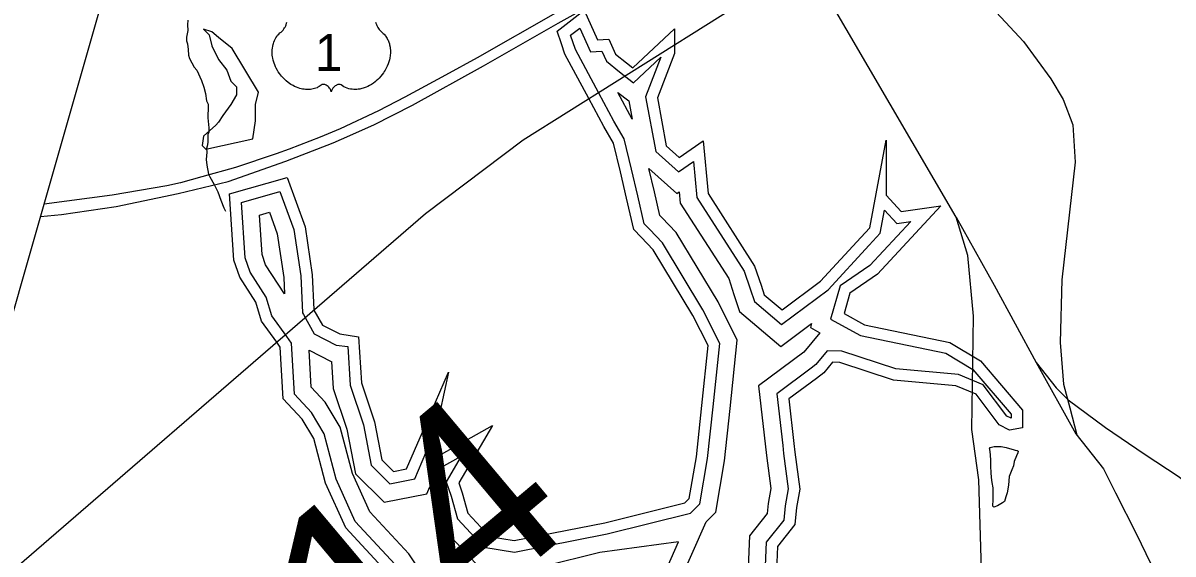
# Model space of a CAD drawing. Extents: x 2001466 to 2224147, y 644118 to 847247.
# Drawn here: x 2004928 to 2011540, y 687543 to 690599 of the extents above; entities that cross this region are included whole.
import ezdxf

# ---------------------------------------------------------------- set-up
doc = ezdxf.new("R2010")
doc.units = 0
for name, color, linetype in [('Exist Boundary Political CountyLine', 7, 'Continuous'), ('Exist Hydrographic Buffer Line', 7, 'Continuous'), ('Exist Hydrographic Lake Shore', 7, 'Continuous'), ('Exist Hydrographic Misc Water Feature', 7, 'Continuous'), ('Exist Railroad Siding', 7, 'Continuous'), ('Exist Road Non-System Type 51', 7, 'Continuous'), ('Exist Road Primary US Divided Attributed', 7, 'Continuous'), ('Exist Road Primary US Shield CELL', 7, 'Continuous'), ('Exist Road Primary US Shield Number Label', 7, 'Continuous'), ('Exist Road Primary US Structure NCDOT Private Pedestrian Number Label', 7, 'Continuous'), ('Exist Utilities Electrical Transmission Line', 7, 'Continuous')]:
    doc.layers.add(name, color=color, linetype=linetype)

msp = doc.modelspace()

# ---------------------------------------------------------------- linework, layer by layer
at = {"layer": 'Exist Boundary Political CountyLine'}
msp.add_lwpolyline([(2025347, 667357.1), (2005827.3, 675323.1), (2003947.8, 676045.5), (2001465.7, 677002.8), (2006817.6, 695750.4), (2007499.4, 697710.6)], dxfattribs=at)
at = {"layer": 'Exist Hydrographic Buffer Line'}
for points in [[(2008075.7, 690528.6), (2008128.5, 690569.2), (2008190.6, 690432.1), (2008255.1, 690437.3)], [(2008239, 690195.2), (2008104.1, 690446.2), (2008075.7, 690528.6)], [(2008255.1, 690437.3), (2008281.8, 690378.6), (2008357.3, 690317.2), (2008437.5, 690254.8), (2008595.1, 690402.2)], [(2008595.1, 690402.2), (2008507.4, 690174), (2008566, 689858.1), (2008695.9, 689741.9), (2008783.8, 689802.2), (2008802.7, 689594.5), (2009074.6, 689170.5), (2009108.7, 689068.1)], [(2008462.4, 689604.5), (2008426.6, 689757.5), (2008384.9, 689932.5), (2008325.5, 690034.4), (2008239, 690195.2)], [(2008348.6, 690199.3), (2008411.7, 690150.2)], [(2008431.1, 690045.9), (2008348.6, 690199.3)], [(2008411.7, 690150.2), (2008431.1, 690045.9)], [(2008558.2, 689626.9), (2008526.8, 689761.1)], [(2008526.8, 689761.1), (2008687.8, 689617), (2008701, 689626), (2008706.9, 689561.6), (2008985.2, 689127.7), (2009015.4, 689037)], [(2006445.1, 688793.5), (2006358.9, 688913), (2006326.4, 689020.2), (2006233.9, 689164.3), (2006205.3, 689247.5), (2006184.6, 689566), (2006405.5, 689629.2), (2006486, 689409.5), (2006524.9, 689143.7), (2006534.4, 688931.1), (2006540.3, 688920.6)], [(2008529.6, 689412.1), (2008500.1, 689443.2), (2008462.4, 689604.5)], [(2008600.9, 689479.9), (2008589.8, 689491.6), (2008558.2, 689626.9)], [(2006431, 689039.5), (2006323.1, 689207.5), (2006302.7, 689267), (2006288, 689493.2), (2006344.6, 689509.4), (2006390.1, 689385.2), (2006426.8, 689134.3), (2006431, 689039.5)], [(2009792.5, 689319.3), (2009856.7, 689388.9), (2009881.4, 689520.9), (2009951.6, 689444.3), (2010031.8, 689455.4), (2009797.2, 689202.8), (2009625.7, 689085.2), (2009570.9, 688894.9), (2009742.2, 688800), (2010233, 688698.4), (2010389.3, 688604.4), (2010608.7, 688347.1), (2010608.7, 688323.8), (2010583.9, 688336.7), (2010448.9, 688515.8), (2010306.2, 688574.8), (2009945.9, 688608.5), (2009635.4, 688710.7), (2009551.8, 688712.4), (2009486.7, 688632.6), (2009459.3, 688612.2)], [(2008993.4, 688379.2), (2009034.7, 688772.7), (2008923.8, 688994.7), (2008682.9, 689393.5), (2008600.9, 689479.9)], [(2008895.6, 688389.5), (2008933.9, 688754.4), (2008837.5, 688947.1), (2008604.2, 689333.5), (2008529.6, 689412.1)], [(2009108.7, 689068.1), (2009133, 688995.4), (2009289.3, 688863.1), (2009556.4, 689063.5), (2009792.5, 689319.3)], [(2009015.4, 689037), (2009048.3, 688938.1), (2009285.6, 688737.3), (2009460.9, 688868.8)], [(2006540.3, 688920.6), (2006601.7, 688810.6), (2006729.3, 688745.3), (2006795.2, 688735.9), (2006809.3, 688514.6), (2006885.7, 688285.9), (2006930.7, 688053.1), (2007036.8, 687947.1), (2007179.9, 687975.5), (2007244.2, 688125), (2007316.4, 688033), (2007448, 688106.5), (2007361.1, 687958.3), (2007390.6, 687876), (2007425.7, 687744.5), (2007578.2, 687582.4), (2007753.5, 687553.2), (2008286.4, 687658.2), (2008766.4, 687777.3)], [(2009460.9, 688868.8), (2009454.6, 688846.8), (2009509.5, 688816.3)], [(2007273.3, 686710.6), (2007283.8, 686936), (2007182.8, 687103.6), (2007181.7, 687312), (2007068, 687482.5), (2006838.6, 687729.3), (2006728.4, 687972.7), (2006660.4, 688233.8), (2006586, 688357.4), (2006488.5, 688462.1), (2006471.8, 688756.5), (2006445.1, 688793.5)], [(2009509.5, 688816.3), (2009418.1, 688704.3)], [(2007370.8, 686687.9), (2007383.5, 686961.2), (2007281.1, 687131.2), (2007280, 687342.1), (2007145.5, 687543.7), (2006921.6, 687784.5), (2006821.6, 688005.7), (2006752.1, 688272.4), (2006665, 688417), (2006584.8, 688503.1), (2006572.7, 688714.9)], [(2006572.7, 688714.9), (2006699.1, 688650.2), (2006702.1, 688649.8), (2006711.9, 688495.5), (2006790.3, 688260.9), (2006839.8, 688004.8), (2007004.4, 687840.3), (2007249.8, 687889.1), (2007267, 687929.1), (2007296.6, 687846.7), (2007337, 687695.1), (2007529.2, 687490.8), (2007755, 687453.2), (2007821.6, 687466.3)], [(2009418.1, 688704.3), (2009157.4, 688510.2), (2009203.4, 688108.9)], [(2009459.3, 688612.2), (2009261.6, 688465.1), (2009295.8, 688167)], [(2008766.4, 687777.3), (2008819.5, 687830.8), (2008864.3, 688092), (2008895.6, 688389.5)], [(2008855.5, 687727.3), (2008911.2, 687783.6), (2008961.9, 688078.5), (2008993.4, 688379.2)], [(2009295.8, 688167), (2009301.1, 688120.8), (2009327.7, 687917.1), (2009309.1, 687819.2), (2009302.5, 687737.3), (2009201.6, 687610.3), (2009193.6, 687427.8), (2009069.6, 687280.4), (2009039.5, 686905.7), (2009174.5, 686832.2), (2009339.6, 686873.7), (2009537.5, 686976), (2009276.3, 686712.1)], [(2009203.4, 688108.9), (2009228.1, 687920), (2009211.5, 687832.4), (2009206.8, 687775.1), (2009104.6, 687646.5), (2009096.7, 687465.5), (2008974, 687319.7), (2008936.3, 686849.9), (2009155.8, 686730.3), (2009184.3, 686759.2)], [(2008035.5, 686448.5), (2008299.7, 686537.2), (2008317.5, 686549.6), (2008400.5, 686503.3), (2008694.4, 686506.9), (2008751.3, 687248), (2008693.2, 687333.1), (2008691.3, 687356.6), (2008855.5, 687727.3)], [(2007872.7, 686497.7), (2008255.1, 686626.1), (2008311.9, 686665.5), (2008425.6, 686602), (2008603.2, 686604.2), (2008650.6, 687221), (2008597.3, 687299), (2008591.1, 687373.5), (2008697.2, 687613), (2008244, 687550.5), (2007921.1, 687470.8), (2007903, 687302.8), (2007710, 687044.1), (2007676.1, 686975.3), (2007685.3, 686690.7), (2007790.7, 686532.2), (2007872.7, 686497.7)]]:
    msp.add_lwpolyline(points, dxfattribs=at)
at = {"layer": 'Exist Hydrographic Lake Shore'}
msp.add_line((2008023.6, 690478.5), (2007998.4, 690551.9), dxfattribs=at)
for points in [[(2007998.4, 690551.9), (2008154.1, 690671.8), (2008231.3, 690501.2), (2008295.8, 690506.4)], [(2005979.1, 689872.3), (2006249.7, 689932.4), (2006265.4, 690034.8), (2006265.4, 690129.3), (2006281.2, 690200.2), (2006131.6, 690452.3), (2006052.8, 690515.3), (2006013.5, 690546.8), (2005966.2, 690562.5), (2005997.7, 690531), (2006013.5, 690468), (2006052.8, 690389.3), (2006100.1, 690326.2), (2006123.7, 690263.2), (2006155.2, 690231.7), (2006155.2, 690184.5), (2006123.7, 690129.3), (2006076.5, 690066.3), (2006052.8, 690027), (2006037.1, 690011.2), (2005966.2, 689948.2), (2005958.4, 689893.1), (2005979.1, 689872.3)], [(2008295.8, 690506.4), (2008335.1, 690419.8), (2008398.1, 690368.6), (2008433.6, 690341), (2008673.7, 690565.5), (2008673.7, 690476.6)], [(2008181.2, 690164.2), (2008043.8, 690419.8), (2008023.6, 690478.5)], [(2008673.7, 690476.6), (2008673.7, 690423.7), (2008575.3, 690167.7), (2008626.5, 689892.1), (2008701.3, 689825.1), (2008839, 689919.6), (2008866.6, 689616.4), (2009134.3, 689199), (2009171, 689088.9)], [(2008398.5, 689589.6), (2008362.7, 689742.4), (2008323.3, 689907.8), (2008268.2, 690002.3), (2008181.2, 690164.2)], [(2009744.3, 689363.8), (2009795.7, 689419.5), (2009890.1, 689923.6), (2009890.1, 689608.5), (2009976.8, 689514), (2010205.1, 689545.5), (2009840.3, 689152.8), (2009682.3, 689044.4), (2009648.4, 688927), (2009765.3, 688862.3), (2010257.2, 688760.4), (2010432.3, 688655.1), (2010674.3, 688371.3), (2010674.3, 688269.6), (2010599.2, 688254.7), (2010540.4, 688285.4), (2010407.3, 688462), (2010290.2, 688510.4), (2009932.4, 688543.9), (2009624.2, 688645.3), (2009582.4, 688646.1), (2009532.4, 688584.8), (2009490, 688553.3)], [(2006387.3, 688761.4), (2006299.3, 688883.5), (2006266.3, 688992.4), (2006174.4, 689135.5), (2006140.4, 689234.5), (2006115.7, 689614.6), (2006446.1, 689709), (2006549.9, 689425.7), (2006590.3, 689149.9), (2006599.3, 688949.6), (2006601.1, 688946.4)], [(2008482, 689366.9), (2008440.2, 689410.9), (2008398.5, 689589.6)], [(2008830.3, 688396.4), (2008866.6, 688742.2), (2008780, 688915.5), (2008551.7, 689293.5), (2008482, 689366.9)], [(2009171, 689088.9), (2009189.4, 689033.6), (2009291.8, 688947), (2009512.2, 689112.4), (2009744.3, 689363.8)], [(2006601.1, 688946.4), (2006649.3, 688860), (2006749.4, 688808.8), (2006857.2, 688793.4), (2006874.3, 688527.3), (2006949.3, 688302.6), (2006991.4, 688085.3), (2007058.4, 688018.3), (2007133.2, 688033.1), (2007224.3, 688244.6), (2007374.6, 688588.6), (2007299.3, 688243), (2007299.3, 688161), (2007333.4, 688117.7), (2007626.5, 688281.4), (2007433.2, 687951.6), (2007453.3, 687895.5), (2007484.8, 687777.4), (2007610.8, 687643.5), (2007752.5, 687619.9), (2008272.2, 687722.3), (2008732.8, 687836.5)], [(2007208.3, 686725.7), (2007217.3, 686919.1), (2007117.3, 687085.2), (2007116.2, 687292), (2007016.4, 687441.7), (2006783.2, 687692.5), (2006666.3, 687950.8), (2006599.3, 688208.1), (2006533.3, 688317.7), (2006424.4, 688434.7), (2006407.4, 688733.7), (2006387.3, 688761.4)], [(2009490, 688553.3), (2009331.1, 688435), (2009360.6, 688178.3)], [(2008732.8, 687836.5), (2008758.3, 687862.3), (2008799.3, 688101), (2008830.3, 688396.4)], [(2009360.6, 688178.3), (2009366.3, 688128.8), (2009394.1, 687915.2), (2009374.3, 687810.4), (2009366.3, 687712.1), (2009266.2, 687586.2), (2009258.2, 687402.6), (2009133.3, 687254.3), (2009108.3, 686943), (2009183.4, 686902.1), (2009316.2, 686935.5), (2009658.3, 687112.3), (2009600.2, 686946.1), (2009337.6, 686680.8)]]:
    msp.add_lwpolyline(points, dxfattribs=at)
at = {"layer": 'Exist Hydrographic Misc Water Feature'}
for points in [[(2005876.3, 690614.7), (2005874.2, 690588.7), (2005876.3, 690554.7), (2005868.3, 690516.7), (2005868.3, 690496.7), (2005874.2, 690478.7), (2005878.3, 690446.7), (2005880.4, 690412.7), (2005886.3, 690394.7), (2005912.4, 690344.7), (2005928.4, 690326.8), (2005954.6, 690266.8), (2005968.6, 690228.8), (2005976.5, 690192.8), (2005982.5, 690150.8), (2005992.5, 690130.8), (2005992.5, 690102.8), (2005990.5, 690070.8), (2005990.7, 690052.8), (2005996.6, 689994.8), (2005996.6, 689970.9), (2005990.7, 689956.8), (2005990.7, 689934.8), (2005990.7, 689910.9), (2005986.8, 689888.9), (2005982.7, 689876.8), (2005984.5, 689854.8), (2005980.9, 689812.9), (2005984.8, 689780.9), (2005994.8, 689728.9), (2006002.8, 689712.9), (2006026.8, 689668.9), (2006048.9, 689626.9), (2006064.9, 689578.9), (2006083, 689534.9), (2006092.8, 689515)], [(2010623.2, 688050), (2010613.2, 688028), (2010597.2, 687988), (2010593.3, 687938.1), (2010585.3, 687894), (2010579.4, 687872), (2010571.4, 687844), (2010559.3, 687838), (2010531.4, 687820), (2010509.4, 687812), (2010503.3, 687818), (2010505.3, 687856), (2010505.3, 687924), (2010499.4, 687954), (2010495.3, 687982), (2010495.1, 688012), (2010493.2, 688046), (2010493.2, 688079.9), (2010491.2, 688114), (2010487.1, 688146), (2010485.2, 688150), (2010489.1, 688156), (2010511.3, 688162), (2010551.3, 688162), (2010581.2, 688156), (2010599.2, 688150), (2010621.2, 688144), (2010633.1, 688140), (2010643.1, 688138.1), (2010649.1, 688134.1), (2010647.2, 688124.1), (2010639.2, 688108), (2010627.1, 688074.1), (2010623.2, 688050)]]:
    msp.add_lwpolyline(points, dxfattribs=at)
at = {"layer": 'Exist Railroad Siding'}
msp.add_lwpolyline([(2011341.7, 684233.4), (2011117.4, 684718.9), (2010940.2, 685110.1), (2010778.8, 685481.6), (2010611.7, 685842.8), (2010555.2, 685974.6), (2010513, 686060.5), (2010484.6, 686140.5), (2010450.1, 686320.4), (2010445.8, 686394.3), (2010443.5, 686460.3), (2010439.3, 686516.2), (2010433, 686640.1), (2010453.7, 687196.4), (2010439.5, 687451.7), (2010423.7, 687970.2), (2010383.4, 688259.9), (2010392.1, 688912.3), (2010360.5, 689260), (2010292.6, 689481.3), (2009533.2, 690782.7)], dxfattribs=at)
at = {"layer": 'Exist Road Non-System Type 51'}
msp.add_line((2010753.8, 688644.6), (2010981.4, 688233.6), dxfattribs=at)
for points in [[(2009892.4, 691238.5), (2010009.8, 691093.7), (2010186.7, 690967.2), (2010445.8, 690745.9), (2010679.7, 690493), (2010837.7, 690278), (2010907.2, 690157.9), (2010964.1, 690012.5), (2010976.7, 689797.5), (2010900.9, 689120.9), (2010891.4, 688760.5), (2010910.4, 688520.3)], [(2010292.6, 689481.3), (2010512.2, 689089.3), (2010753.8, 688644.6)], [(2010753.8, 688644.6), (2010867.6, 688499.2), (2010937.1, 688429.6)], [(2010910.4, 688520.3), (2010945.6, 688383.6), (2010986.1, 688227.6)], [(2010937.1, 688429.6), (2011152, 688271.6), (2011373.2, 688119.8), (2011575.5, 687987), (2011727.1, 687860.6), (2011815.6, 687759.4), (2011897.8, 687601.3)], [(2010981.4, 688233.6), (2011140.9, 688032.4), (2011209.7, 687894.8), (2011329.1, 687655.9), (2011437.6, 687435.1), (2011444.8, 687319.2), (2011362.3, 687111.8), (2011247.7, 686976.4)]]:
    msp.add_lwpolyline(points, dxfattribs=at)
at = {"layer": 'Exist Road Primary US Divided Attributed'}
for points in [[(2009218.8, 691345.2), (2009097.1, 691276.8), (2008787.6, 691102.4), (2007989.7, 690656), (2007538.4, 690398.9), (2007356.2, 690297.9), (2007123.1, 690171.8), (2006972.1, 690093.6), (2006751.3, 689989.3), (2006636.5, 689942.4), (2006457.4, 689871.7), (2006383.9, 689845.7), (2006149.5, 689766.2), (2005956, 689713.1), (2005833.8, 689679.4), (2005754.2, 689661.7), (2005440.1, 689607.7), (2005049.3, 689555.9)], [(2005028.9, 689484.5), (2005149.8, 689495.6), (2005464.4, 689542.1), (2005820.9, 689617.8), (2006107.7, 689686.5), (2006439, 689803.7), (2006711.3, 689909.4), (2006760, 689930.2), (2006945.4, 690012.2), (2007168.2, 690125.5), (2007576.5, 690352.6), (2008003.9, 690598.5), (2008620.3, 690941.1), (2008823.7, 691054), (2009015.3, 691162.6), (2009248.4, 691292)]]:
    msp.add_lwpolyline(points, dxfattribs=at)
at = {"layer": 'Exist Road Primary US Shield CELL'}
msp.add_lwpolyline([(2006955.6, 690603.8), (2006957.2, 690597.6), (2006959.5, 690590.5), (2006962.3, 690583.6), (2006968.2, 690572.4), (2006975.8, 690561), (2006981.2, 690554.6), (2006986.5, 690549.1), (2006994.4, 690542.5), (2006998.7, 690538.7), (2007003.6, 690533.7), (2007011.7, 690524.4), (2007015, 690520), (2007018.3, 690515), (2007021.3, 690509.9), (2007024.3, 690504.5), (2007026.8, 690499.7), (2007031.3, 690488.7), (2007034.6, 690477.9), (2007036.1, 690472.3), (2007038.5, 690459.7), (2007039.4, 690453.5), (2007040.4, 690441.2), (2007040.4, 690426.3), (2007039.3, 690412.1), (2007036.6, 690395.6), (2007034.4, 690385.8), (2007031.1, 690374.3), (2007027.8, 690364.3), (2007021.9, 690349.7), (2007016.7, 690339), (2007009.9, 690326.6), (2007005.3, 690319), (2006999.9, 690311), (2006993.2, 690301.7), (2006985.3, 690291.8), (2006975.8, 690281.4), (2006968.1, 690273.8), (2006958.1, 690264.8), (2006952, 690259.8), (2006943.3, 690253.2), (2006931.5, 690245.3), (2006919.8, 690238.6), (2006909.8, 690233.5), (2006901, 690229.7), (2006889.6, 690225.4), (2006870.7, 690220.1), (2006863.7, 690218.7), (2006855.5, 690217.5), (2006847.9, 690216.7), (2006840.4, 690216.2), (2006830.4, 690216.2), (2006820.5, 690217), (2006811, 690218.4), (2006801.2, 690220.4), (2006791, 690223.5), (2006781.7, 690227.1), (2006772.3, 690231.7), (2006756.4, 690241.8), (2006751.8, 690244.2), (2006749.2, 690244.9), (2006743, 690245.2), (2006737.3, 690244), (2006731.3, 690241.6), (2006727.8, 690239.7), (2006723, 690236.6), (2006719.4, 690233.7), (2006715, 690229.5), (2006711.9, 690226), (2006709.6, 690223.3), (2006705.1, 690216.2), (2006703.5, 690212.9), (2006701.9, 690208.6), (2006700.4, 690202.2), (2006698.4, 690210.2), (2006696, 690215.6), (2006693.3, 690220.1), (2006690.4, 690224.1), (2006686, 690229.3), (2006681.9, 690233.2), (2006677.1, 690237.1), (2006671.9, 690240.2), (2006667.8, 690242.4), (2006664, 690243.8), (2006659.3, 690245), (2006655.5, 690245.3), (2006652.4, 690245.2), (2006648.1, 690244.2), (2006642.3, 690240), (2006636.8, 690236.2), (2006630.8, 690232.5), (2006623.7, 690228.7), (2006618.4, 690226.3), (2006612.2, 690223.8), (2006604.9, 690221.4), (2006597, 690219.4), (2006588.9, 690217.8), (2006581.7, 690216.6), (2006574.1, 690215.9), (2006567.2, 690215.7), (2006560, 690215.8), (2006553.2, 690216.3), (2006545.4, 690217), (2006535.7, 690218.4), (2006527.6, 690220.3), (2006519.1, 690222.5), (2006510.4, 690225.3), (2006501, 690228.9), (2006489.3, 690233.9), (2006481.2, 690238.1), (2006468.4, 690245.5), (2006453.3, 690255.9), (2006442, 690265.1), (2006433.7, 690272.6), (2006421.4, 690285.1), (2006414.3, 690293.2), (2006403, 690307.8), (2006395.8, 690318.4), (2006391.1, 690326.1), (2006384.3, 690338.6), (2006380.5, 690346.4), (2006375.6, 690357.8), (2006371.8, 690368.2), (2006368.6, 690378.1), (2006366.9, 690384.4), (2006364.5, 690395.4), (2006363, 690403.2), (2006361.5, 690414), (2006360.7, 690425.3), (2006360.6, 690435.7), (2006360.9, 690444.3), (2006361.8, 690454.5), (2006363.6, 690465.2), (2006365.6, 690474.4), (2006367.5, 690481), (2006370.2, 690489), (2006373.8, 690497.9), (2006378.1, 690506.4), (2006382.1, 690513.5), (2006387.2, 690521.1), (2006392.2, 690527.6), (2006398.8, 690534.7), (2006405.6, 690541.2), (2006411.9, 690546.3), (2006419.3, 690553.6), (2006423.2, 690558), (2006427.9, 690564.2), (2006431.6, 690569.9), (2006434.6, 690575), (2006438.5, 690582.5), (2006440.8, 690588.1), (2006443.8, 690596.8), (2006445.3, 690602.9)], dxfattribs=at)
at = {"layer": 'Exist Utilities Electrical Transmission Line'}
msp.add_lwpolyline([(2013834, 693635.4), (2009903.7, 691245.5), (2007802.8, 689924.1), (2007241.9, 689500.7), (2004309.3, 686963.9)], dxfattribs=at)

# ---------------------------------------------------------------- texts
at = {"layer": 'Exist Road Primary US Shield Number Label'}
msp.add_text('1', height=212.5, dxfattribs=at).set_placement((2006606.8, 690322.6))
at = {"layer": 'Exist Road Primary US Structure NCDOT Private Pedestrian Number Label'}
msp.add_text('W514', height=1066.27, rotation=40, dxfattribs=at).set_placement((2005278.6, 685323.3))

doc.saveas('drawing.dxf')
